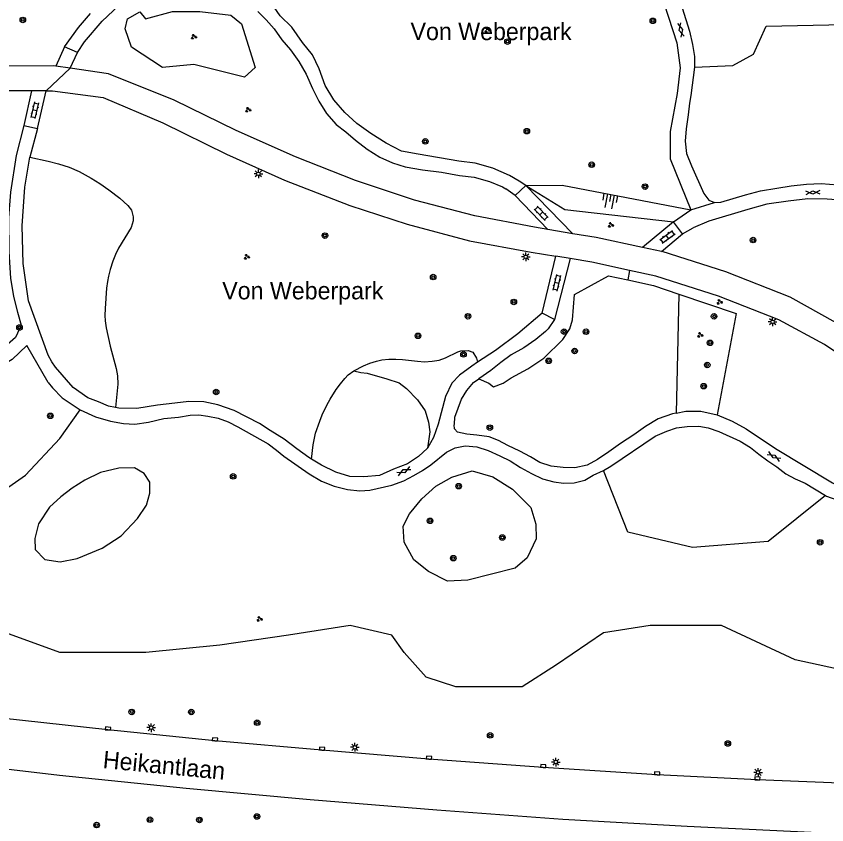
# Model space of a CAD drawing. Extents: x 132999 to 136000, y 398499 to 400501.
# Drawn here: x 133995.4 to 134112.3, y 399202.1 to 399318.6 of the extents above; entities that cross this region are included whole.
import ezdxf

# ---------------------------------------------------------------- set-up
doc = ezdxf.new("R2010")
doc.units = 0
for name, color, linetype in [('gg-anno-openbare ruimte label', 7, 'Continuous'), ('gg-knt-BGT kruinlijn', 7, 'Continuous'), ('gg-knt-bovenkant onderkant talud', 7, 'Continuous'), ('gg-knt-verharding', 7, 'Continuous'), ('gt-grn-groengrens', 7, 'Continuous'), ('gt-grn-weggrens', 7, 'Continuous'), ('gt-symb-boom', 7, 'Continuous'), ('gt-symb-gesloten verharding', 7, 'Continuous'), ('gt-symb-groenvak', 7, 'Continuous'), ('gt-symb-klinker verharding', 7, 'Continuous'), ('gt-symb-kolk', 7, 'Continuous'), ('gt-symb-lichtmast', 7, 'Continuous'), ('gt-symb-talud symbool', 7, 'Continuous')]:
    doc.layers.add(name, color=color, linetype=linetype)

# ---------------------------------------------------------------- blocks, each defined once
blk = doc.blocks.new('gt0-BOOM')
at = {"layer": 'gt-symb-boom'}
for radius in [0.4, 0.2]:
    blk.add_circle((0, 0), radius, dxfattribs=at)
blk = doc.blocks.new('gt0-KL1')
at = {"layer": 'gt-symb-klinker verharding'}
for p, q in [((-1.15, 0.3), (1.15, 0.3)), ((-1, -0.3), (-1, 0.3)), ((-0.5, 0.3), (-0.5, 0.45)), ((0, -0.3), (0, 0.3)), ((0.5, 0.3), (0.5, 0.45)), ((1, -0.3), (1, 0.3)), ((-1.15, -0.3), (1.15, -0.3)), ((-0.5, -0.45), (-0.5, -0.3)), ((0.5, -0.45), (0.5, -0.3))]:
    blk.add_line(p, q, dxfattribs=at)
blk = doc.blocks.new('gt0-GRVAK')
at = {"layer": 'gt-symb-groenvak'}
for p, q in [((-0.11, 0.19), (-0.23, 0.24)), ((-0.18, 0.15), (0.09, 0.15)), ((-0.09, 0.21), (-0.16, 0.32)), ((-0.05, 0.21), (-0.05, 0.39)), ((0, 0.21), (0.06, 0.32)), ((0.01, 0.19), (0.13, 0.24)), ((0.26, -0.05), (0.2, 0.06)), ((0.3, -0.05), (0.3, 0.13)), ((0.35, -0.05), (0.41, 0.06)), ((-0.24, -0.23), (-0.36, -0.18)), ((-0.32, -0.26), (-0.05, -0.26)), ((-0.23, -0.21), (-0.29, -0.09)), ((-0.18, -0.2), (-0.18, -0.02)), ((-0.14, -0.21), (-0.07, -0.09)), ((-0.12, -0.23), (0, -0.18)), ((0.24, -0.07), (0.12, -0.02)), ((0.17, -0.11), (0.44, -0.11)), ((0.37, -0.07), (0.49, -0.02))]:
    blk.add_line(p, q, dxfattribs=at)
blk = doc.blocks.new('gt0-GESVH1')
at = {"layer": 'gt-symb-gesloten verharding'}
for p, q in [((-0.99, -0.26), (0.01, 0.24)), ((0.01, -0.26), (-0.99, 0.24)), ((0.01, 0.24), (1.01, -0.26)), ((1.01, 0.24), (0.01, -0.26))]:
    blk.add_line(p, q, dxfattribs=at)
blk = doc.blocks.new('gt0-TALUD_1')
at = {"layer": 'gt-symb-talud symbool'}
for p, q in [((-1, -1), (-1, 0)), ((-0.5, -2), (-0.5, 0)), ((0, -1), (0, 0)), ((0.5, -2), (0.5, 0)), ((1, -1), (1, 0))]:
    blk.add_line(p, q, dxfattribs=at)
blk = doc.blocks.new('gt0-LMAST')
at = {"layer": 'gt-symb-lichtmast'}
for p, q in [((-0.18, 0.17), (-0.45, 0.44)), ((-0.01, 0.25), (-0.01, 0.62)), ((0.17, 0.17), (0.44, 0.44)), ((-0.26, 0), (-0.63, 0)), ((-0.18, -0.18), (-0.45, -0.45)), ((-0.01, -0.25), (-0.01, -0.63)), ((0.44, -0.45), (0.17, -0.18)), ((0.24, 0), (0.62, 0))]:
    blk.add_line(p, q, dxfattribs=at)
blk.add_circle((-0.01, 0), 0.25, dxfattribs=at)
blk = doc.blocks.new('gt0-KOLK')
at = {"layer": 'gt-symb-kolk'}
blk.add_lwpolyline([(0, 0), (0.37, 0), (0.37, 0.4), (-0.38, 0.4), (-0.38, 0), (0, 0)], dxfattribs=at)

msp = doc.modelspace()

# ---------------------------------------------------------------- linework, layer by layer
at = {"layer": 'gg-knt-BGT kruinlijn'}
msp.add_lwpolyline([(134068.86, 399294.19), (134074.12, 399294.25), (134092.69, 399290.71)], dxfattribs=at)
at = {"layer": 'gg-knt-bovenkant onderkant talud'}
msp.add_lwpolyline([(134068.86, 399294.19), (134074.52, 399290.73), (134090.19, 399288.98)], dxfattribs=at)
at = {"layer": 'gg-knt-verharding'}
for p, q in [((134004.39, 399316.98), (134006.13, 399318.97)), ((134002.39, 399314.2), (134004.39, 399316.98)), ((134004.26, 399313.36), (134005.25, 399314.89)), ((134002.39, 399314.2), (134001.1, 399311.41)), ((134004.26, 399313.36), (134002.39, 399314.2)), ((134003.19, 399311.11), (134004.26, 399313.36)), ((134003.19, 399311.11), (134001.1, 399311.41)), ((133997.61, 399307.83), (133996.49, 399302.87)), ((133999.73, 399307.83), (133997.61, 399307.83)), ((133998.47, 399302.42), (133999.73, 399307.83)), ((133996.49, 399302.87), (133995.4, 399298.53)), ((133996.49, 399302.87), (133998.47, 399302.42)), ((133998.47, 399302.42), (133997.39, 399298.28)), ((134068.86, 399294.19), (134067.93, 399294.81)), ((134067.33, 399292.78), (134066.02, 399293.72)), ((134067.33, 399292.78), (134068.86, 399294.19)), ((134068.86, 399294.19), (134075.67, 399287.26)), ((134072.05, 399287.87), (134067.33, 399292.78)), ((134090.19, 399288.98), (134092.69, 399290.71)), ((134090.19, 399288.98), (134085.72, 399285.27)), ((134091.49, 399287.24), (134090.19, 399288.98)), ((134075.67, 399287.26), (134072.05, 399287.87)), ((134091.49, 399287.24), (134092.99, 399288.11)), ((134088.43, 399284.7), (134091.49, 399287.24)), ((134088.43, 399284.7), (134085.72, 399285.27)), ((134071.24, 399275.8), (134073.22, 399284.01)), ((134075.26, 399283.67), (134073.03, 399274.91)), ((134075.26, 399283.67), (134073.22, 399284.01)), ((134071.24, 399275.8), (134067.75, 399272.81)), ((134073.03, 399274.91), (134071.24, 399275.8)), ((134073.03, 399274.91), (134072.08, 399273.55))]:
    msp.add_line(p, q, dxfattribs=at)
for points in [[(134067.93, 399294.81), (134066.52, 399295.63), (134064.13, 399296.7), (134061.59, 399297.42), (134059.21, 399297.73), (134053.35, 399298.73), (134050.97, 399299.16), (134048.74, 399300.28), (134046.55, 399301.71), (134044.52, 399303.14), (134042.8, 399304.72), (134041.18, 399306.55), (134039.96, 399308.63), (134039.1, 399311.03), (134038.14, 399313.01), (134036.67, 399314.79), (134035.15, 399317.03), (134033.47, 399318.66), (134032.15, 399320.54), (134031.29, 399322.68), (134030.18, 399324.86), (134027.75, 399331.07), (134027.39, 399332.09)], [(134072.89, 399332.37), (134073.75, 399331.86), (134074.76, 399330.69), (134077.6, 399327.68), (134081.72, 399324.88), (134085.98, 399322.89), (134087.56, 399321.67), (134088.83, 399320.4), (134090.65, 399314.77), (134091.13, 399311.16), (134090.69, 399307.45), (134089.69, 399301.96), (134089.69, 399298.04), (134092.69, 399290.71)], [(134005.25, 399314.89), (134007.8, 399317.89), (134010.19, 399320.12)], [(134030.22, 399319.27), (134031.44, 399318.05), (134032.6, 399316.78), (134033.72, 399315.2), (134034.94, 399313.73), (134036.15, 399312.05), (134037.22, 399310.22), (134038.13, 399308.18), (134039.04, 399306.35), (134040.15, 399304.57), (134041.53, 399302.99), (134042.95, 399301.92), (134044.32, 399300.75), (134045.99, 399299.43), (134047.82, 399298.3), (134049.65, 399297.49), (134051.48, 399296.87), (134053.97, 399296.46), (134056.71, 399296.1), (134059.3, 399295.64), (134061.44, 399295.38), (134063.62, 399294.77), (134065.5, 399294.01), (134066.02, 399293.72)], [(134091.42, 399319.78), (134092.48, 399316.43), (134092.93, 399314.54), (134093.18, 399312.77), (134093.18, 399311.23)], [(134001.1, 399311.41), (134000.74, 399311.46), (133992.66, 399311.4), (133992.28, 399311.32)], [(134072.05, 399287.87), (134070.11, 399288.21), (134061.54, 399289.81), (134052.82, 399292.09), (134044.33, 399294.92), (134035.69, 399298.34), (134027.13, 399302.11), (134018.17, 399306.5), (134008.7, 399310.3), (134003.19, 399311.11)], [(134093.18, 399311.23), (134092.66, 399307.18), (134092.46, 399306.06), (134092.3, 399304.38), (134092, 399302.35), (134091.84, 399300.57), (134092.04, 399298.79), (134092.75, 399297.06), (134094.57, 399293.04), (134095.28, 399292.08), (134096.1, 399291.77)], [(133997.61, 399307.83), (133993.21, 399307.83), (133984.94, 399306.31), (133979.32, 399303.88)], [(133999.73, 399307.83), (134000.62, 399307.83), (134007.93, 399306.86), (134016.55, 399303.24), (134025.74, 399298.7), (134034.08, 399294.99), (134043.52, 399291.3), (134051.76, 399288.61), (134060.78, 399286.23), (134069.64, 399284.61), (134073.22, 399284.01)], [(134145.72, 399294.88), (134143.58, 399297.79), (134139.98, 399302.37), (134138.91, 399303.59), (134138, 399304.26), (134137.09, 399304.26), (134136.58, 399303.34), (134133.67, 399298.47), (134132.35, 399296.79), (134131.12, 399295.37), (134129.7, 399294), (134127.77, 399293.14), (134125.63, 399292.59), (134122.99, 399292.13), (134120.34, 399291.88), (134117.7, 399291.89), (134114.96, 399292.04), (134112.31, 399292.25), (134109.52, 399292.26), (134106.72, 399291.95), (134103.62, 399291.5), (134100.87, 399290.74), (134095.28, 399289.08), (134092.99, 399288.11)], [(133995.4, 399298.53), (133994.57, 399293.24), (133994.31, 399289.52), (133994.36, 399284.63), (133994.6, 399280.83), (133995, 399278.23), (133995.59, 399275.96), (133996.14, 399274.08), (133995.31, 399272.28), (133992.58, 399269.96), (133991.63, 399269.63)], [(134000, 399269.78), (133997.17, 399277.58), (133996.4, 399282.96), (133996.28, 399288.38), (133996.66, 399293.95), (133997.39, 399298.28)], [(134096.1, 399291.77), (134097.01, 399291.82), (134100.57, 399292.88), (134102.71, 399293.43), (134105.05, 399293.84), (134107.13, 399294.14), (134109.37, 399294.39), (134111.45, 399294.49), (134115.09, 399294.2)], [(134085.72, 399285.27), (134079, 399286.69), (134075.67, 399287.26)], [(134131.36, 399262.61), (134129.15, 399263.86), (134120.83, 399269.58), (134113.64, 399274.41), (134107.01, 399278.1), (134097.71, 399281.75), (134088.55, 399284.67), (134088.43, 399284.7)], [(134083.84, 399281.97), (134078.41, 399283.14), (134075.26, 399283.67)], [(134130.06, 399259.31), (134127.42, 399260.76), (134118.48, 399266.94), (134111.96, 399271.28), (134105.36, 399274.84), (134096.66, 399278.27), (134087.63, 399281.15), (134083.84, 399281.97)], [(134067.75, 399272.81), (134064.5, 399270.42), (134061.92, 399268.74)], [(134072.08, 399273.55), (134071.72, 399273.15), (134070.34, 399271.99), (134068.61, 399270.82), (134066.78, 399269.81), (134065.26, 399268.69), (134063.83, 399267.53), (134062.09, 399266.33)], [(134000, 399265.84), (133996.95, 399271.13), (133994.84, 399269.13), (133992.01, 399267.47), (133990.89, 399267.23), (133988.21, 399267.22)], [(134009.74, 399262.22), (134008.72, 399262.43), (134007.25, 399263.05), (134005.73, 399263.61), (134003.6, 399265.08), (134001.06, 399268.02), (134000.55, 399268.78), (134000, 399269.78)], [(134061.92, 399268.74), (134061.09, 399268.19), (134059.3, 399266.87), (134058.19, 399265.71), (134057.32, 399263.78), (134056.24, 399259.81), (134055.58, 399257.88), (134054.71, 399256.36)], [(134000, 399265.84), (134000.63, 399265.04), (134002.02, 399263.59), (134004.46, 399261.98), (134004.65, 399261.89)], [(134090.58, 399261.4), (134090.05, 399261.28), (134087.96, 399260.57), (134086.13, 399259.46), (134084.45, 399258.29), (134082.52, 399257.02), (134080.84, 399255.81), (134079.21, 399254.74), (134077.73, 399253.93), (134075.96, 399253.53), (134074.28, 399253.58), (134072.55, 399253.74), (134070.92, 399254.3), (134069.55, 399255.11), (134068.03, 399255.93), (134066.3, 399256.75), (134064.93, 399257.46), (134063.61, 399257.97), (134061.83, 399258.23), (134060.36, 399258.38), (134059.04, 399258.64), (134058.58, 399259.15), (134058.53, 399259.71), (134058.58, 399259.81), (134058.63, 399260.83), (134059.6, 399263.42), (134060.37, 399264.68), (134061.34, 399265.8), (134062.09, 399266.33)], [(134037.98, 399254.77), (134037.58, 399255.01), (134035.86, 399256.24), (134034.03, 399257.66), (134032, 399258.89), (134030.47, 399259.91), (134026.82, 399261.79), (134024.48, 399262.61), (134022.45, 399263.02), (134020.31, 399263.07), (134018.28, 399262.82), (134015.79, 399262.57), (134012.79, 399262.07), (134010.2, 399262.12), (134009.74, 399262.22)], [(134004.65, 399261.89), (134006.84, 399260.86), (134008.98, 399260.25), (134010.86, 399259.89), (134012.53, 399259.83), (134014.46, 399260.09), (134016.7, 399260.64), (134018.79, 399260.84), (134020.51, 399261.09), (134021.73, 399261.14), (134023.05, 399260.99), (134024.53, 399260.68), (134025.95, 399260.17), (134027.37, 399259.45), (134031.74, 399256.96), (134032.91, 399256.09), (134033.97, 399255.22), (134037.63, 399252.68), (134039.41, 399251.61), (134041.24, 399250.89), (134043.17, 399250.38), (134044.94, 399250.23), (134046.37, 399250.32), (134049.57, 399251.03), (134051.3, 399251.64), (134052.72, 399252.4), (134054, 399253.16), (134055.17, 399253.97), (134057.46, 399255.8), (134058.68, 399256.4), (134060.15, 399256.71), (134061.83, 399256.55), (134063.46, 399256.04), (134065.13, 399255.27), (134066.6, 399254.51), (134068.12, 399253.59), (134069.7, 399252.72), (134071.28, 399251.96), (134072.9, 399251.5), (134074.32, 399251.29), (134075.85, 399251.34), (134077.38, 399251.75), (134078.6, 399252.46), (134080.07, 399253.15)], [(134090.58, 399261.4), (134091.93, 399261.69), (134094.12, 399261.68), (134096.45, 399261.17)], [(134096.45, 399261.17), (134098.64, 399260.25), (134100.67, 399259.13), (134104.88, 399256.33), (134113.11, 399251.38), (134114.73, 399250.57), (134116.61, 399250.16), (134118.39, 399250.16), (134120.07, 399250.41), (134121.6, 399251.12), (134124.39, 399252.99), (134126.84, 399255.11)], [(134080.07, 399253.15), (134081.14, 399253.77), (134087.55, 399258.08), (134089.23, 399258.79), (134090.6, 399259.3), (134092.13, 399259.5), (134093.81, 399259.55), (134095.18, 399259.29), (134096.7, 399258.78), (134099.8, 399257.35), (134101.27, 399256.43), (134102.49, 399255.47), (134103.76, 399254.55), (134105.08, 399253.68), (134106.35, 399252.67), (134107.72, 399251.95), (134109.14, 399251.29), (134112.08, 399249.55)], [(134054.71, 399256.36), (134053.39, 399255.14), (134051.81, 399254.08), (134049.78, 399253.32), (134047.8, 399252.41), (134045.51, 399252.21), (134043.52, 399252.26), (134041.49, 399252.92), (134039.41, 399253.89), (134037.98, 399254.77)], [(134112.08, 399249.55), (134112.24, 399249.45), (134115.34, 399248.33), (134116.92, 399248.07), (134118.49, 399248.07), (134120.27, 399248.37), (134121.9, 399248.83), (134124.2, 399250), (134126.12, 399251.47), (134127.75, 399252.63), (134128.95, 399253.99)], [(134133.4, 399207.43), (134132.15, 399207.49), (134117.72, 399207.93), (134102.27, 399208.57), (134087.81, 399209.3), (134071.39, 399210.37), (134054.91, 399211.56), (134039.49, 399212.86), (134024.05, 399214.2), (134008.62, 399215.75), (133993.22, 399217.45), (133967.29, 399220.72)], [(134126.35, 399200.36), (134110.02, 399200.99), (134092.15, 399201.85), (134074.24, 399202.86), (134056.04, 399204.19), (134037.81, 399205.67), (134019.9, 399207.34), (134001.66, 399209.17), (133983.68, 399211.29), (133966.4, 399213.51), (133966.19, 399213.53)]]:
    msp.add_lwpolyline(points, dxfattribs=at)
at = {"layer": 'gt-grn-groengrens'}
for p, q in [((134083.84, 399281.97), (134083.58, 399280.59)), ((134090.95, 399278.55), (134090.58, 399261.4))]:
    msp.add_line(p, q, dxfattribs=at)
for points in [[(134012.05, 399314.15), (134011.1, 399316.78), (134011.46, 399318.21), (134013.23, 399319.24), (134014.03, 399318.23), (134017.93, 399319.25), (134021.86, 399319.27), (134026.37, 399318.75), (134027.87, 399317.48), (134029.84, 399311.22), (134028.32, 399309.82), (134021.02, 399311.64), (134016.49, 399311.19), (134012.05, 399314.15)], [(134093.18, 399311.23), (134098.75, 399311.49), (134101.73, 399313.13), (134103.52, 399317.16), (134117.08, 399317.46), (134118.42, 399308.07), (134115.09, 399294.2)], [(133997.39, 399298.28), (134000, 399297.72), (134001.52, 399297.33), (134003.02, 399296.84), (134004.46, 399296.24), (134006.2, 399295.26), (134007.44, 399294.49), (134008.78, 399293.59), (134010.34, 399292.36), (134011.51, 399291.33), (134012.02, 399290.64), (134012.29, 399289.67), (134012.28, 399289.11), (134011.97, 399288.16), (134010.14, 399285.15), (134009.71, 399284.25), (134009.35, 399283.31), (134008.96, 399282.11), (134008.71, 399281.15), (134008.55, 399280.38), (134008.42, 399279.39), (134008.23, 399276.48), (134008.2, 399275.48), (134008.24, 399274.68), (134008.38, 399273.7), (134008.97, 399271.06), (134009.84, 399267.83), (134010.01, 399266.78), (134010.05, 399265.58), (134009.74, 399262.22)], [(134075.89, 399278.52), (134080.8, 399281.2), (134083.58, 399280.59)], [(134083.58, 399280.59), (134087.27, 399279.79), (134090.95, 399278.55)], [(134062.09, 399266.33), (134063.55, 399265.72), (134064.24, 399265.17), (134065.61, 399265.72), (134066.78, 399266.48), (134069.18, 399267.78), (134071.49, 399269.31), (134074.23, 399272.03), (134075.25, 399273.55), (134075.6, 399274.85), (134075.89, 399278.52)], [(134090.95, 399278.55), (134099.21, 399275.76), (134096.45, 399261.17)], [(134044.09, 399267.48), (134045.48, 399268.21), (134046.41, 399268.6), (134047.36, 399268.91), (134048.12, 399269.07), (134049.11, 399269.19), (134050.12, 399269.2), (134051.12, 399269.14), (134053.26, 399268.88), (134054.26, 399268.81), (134055.39, 399268.87), (134056.38, 399269.05), (134057.28, 399269.36), (134059.06, 399270.24), (134059.51, 399270.38), (134060.57, 399270.44), (134061.24, 399270.17), (134061.78, 399269.33), (134061.92, 399268.74)], [(134037.98, 399254.77), (134038.22, 399256.85), (134038.58, 399258.52), (134039.16, 399260.24), (134039.54, 399261.17), (134040.18, 399262.53), (134040.67, 399263.4), (134041.56, 399264.81), (134042.14, 399265.64), (134042.78, 399266.41), (134043.29, 399266.9), (134044.09, 399267.48)], [(134044.09, 399267.48), (134045.1, 399267.26), (134046.01, 399267.16), (134048.86, 399266.36), (134050.6, 399265.75), (134051.7, 399264.95), (134053.28, 399263.34), (134054.39, 399261.73), (134054.87, 399260.12), (134055.02, 399258.72), (134054.71, 399256.36)], [(134115.87, 399224.08), (134107.72, 399225.86), (134097.08, 399230.82), (134086.8, 399230.82), (134080.06, 399229.76), (134073.32, 399225.15), (134068.36, 399221.96), (134058.79, 399221.96), (134054.53, 399223.37), (134051.34, 399226.92), (134049.57, 399229.4), (134043.54, 399230.82), (134034.68, 399229.4), (134024.75, 399227.98), (134014.11, 399226.92), (134001.7, 399226.92), (133993.9, 399229.76), (133990.71, 399234.72), (133989.29, 399244.65), (133991.07, 399248.55), (133996.74, 399252.45), (134001.7, 399257.77), (134004.65, 399261.89)], [(133998.07, 399243.33), (133998.14, 399241.75), (133999.52, 399240.3), (134001.72, 399239.96), (134004.2, 399240.44), (134007.79, 399241.95), (134010.54, 399243.74), (134012.88, 399246.23), (134014.19, 399248.15), (134014.68, 399249.88), (134014.68, 399251.46), (134013.85, 399252.7), (134012.47, 399253.53), (134010.2, 399253.46), (134007.58, 399252.84), (134005.3, 399251.74), (134003.45, 399250.57), (134001.86, 399249.33), (134000.21, 399247.88), (133998.62, 399245.47), (133998.07, 399243.33)], [(134051.2, 399245.1), (134052.13, 399246.9), (134053.87, 399249.07), (134055.92, 399250.88), (134058.22, 399252.18), (134061.14, 399253.11), (134064.12, 399252.24), (134066.97, 399250.44), (134069.58, 399247.83), (134070.33, 399245.41), (134070.39, 399243.3), (134069.09, 399240.57), (134067.35, 399239.08), (134060.52, 399237.34), (134057.6, 399237.21), (134054.87, 399238.58), (134052.75, 399240.26), (134051.33, 399242.8), (134051.2, 399245.1)], [(134112.08, 399249.55), (134103.83, 399242.92), (134092.93, 399242.03), (134083.59, 399244.25), (134080.07, 399253.15)]]:
    msp.add_lwpolyline(points, dxfattribs=at)
at = {"layer": 'gt-grn-weggrens'}
for p, q in [((133999.73, 399307.83), (134003.19, 399311.11)), ((134092.69, 399290.71), (134096.1, 399291.77))]:
    msp.add_line(p, q, dxfattribs=at)

# ---------------------------------------------------------------- block references
at = {"layer": 'gt-symb-boom'}
for p in [(133996.36, 399318.06), (134087.2, 399317.93), (134066.24, 399314.94), (134069.02, 399302.03), (134054.39, 399300.56), (134078.38, 399297.19), (134086.07, 399294.04), (134039.92, 399286.98), (134101.65, 399286.34), (134055.52, 399281.01), (134067.15, 399277.43), (134060.54, 399275.36), (134096.02, 399275.35), (134053.34, 399272.55), (134074.4, 399273.14), (134077.56, 399273.13), (134095.45, 399271.54), (134059.9, 399269.87), (134075.92, 399270.36), (134072.17, 399268.94), (134095.04, 399268.34), (134094.53, 399265.29), (134024.23, 399264.45), (134000.33, 399261.01), (134063.69, 399259.32), (134026.68, 399252.29), (134059.2, 399250.88), (134055.08, 399245.89), (134065.5, 399243.49), (134111.32, 399242.8), (134058.42, 399240.5), (134012.06, 399218.35), (134020.65, 399218.34), (134030.15, 399216.8), (134063.74, 399214.97), (134098, 399213.8), (134030.11, 399203.28), (134007, 399202.05), (134014.68, 399202.82), (134021.82, 399202.79)]:
    msp.add_blockref('gt0-BOOM', p, dxfattribs=at)
at = {"layer": 'gt-symb-boom', "rotation": 79.28535610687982}
msp.add_blockref('gt0-BOOM', (133995.88, 399273.74), dxfattribs=at)
at = {"layer": 'gt-symb-gesloten verharding'}
for p, rotation in [((134091.21, 399316.6), 103.8277950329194), ((134110.26, 399293.19), 2.750834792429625), ((134104.65, 399255.17), -30.875291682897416), ((134051.3, 399253.05), 26.231939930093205)]:
    msp.add_blockref('gt0-GESVH1', p, dxfattribs=dict(at, rotation=rotation))
at = {"layer": 'gt-symb-groenvak'}
for p in [(134063.35, 399316.58), (134021.01, 399315.62), (134028.84, 399305.11), (134081.13, 399288.51), (134028.64, 399283.92), (134096.81, 399277.43), (134094, 399272.67), (134030.49, 399231.74)]:
    msp.add_blockref('gt0-GRVAK', p, dxfattribs=at)
at = {"layer": 'gt-symb-klinker verharding'}
for p, rotation in [((133998.06, 399305.06), -103.59156043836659), ((134071.1, 399290.2), -45.48623256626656), ((134089.29, 399286.82), 36.216884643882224), ((134073.37, 399280.17), 75.93596328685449)]:
    msp.add_blockref('gt0-KL1', p, dxfattribs=dict(at, rotation=rotation))
at = {"layer": 'gt-symb-kolk'}
for p, rotation in [((134008.62, 399215.75), -5.722637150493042), ((134024.05, 399214.2), -4.961351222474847), ((134039.49, 399212.86), -4.807202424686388), ((134054.91, 399211.56), -4.127010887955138), ((134071.39, 399210.37), -3.7308718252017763), ((134087.81, 399209.3), -2.8982707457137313), ((134102.27, 399208.57), -2.3651151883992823)]:
    msp.add_blockref('gt0-KOLK', p, dxfattribs=dict(at, rotation=rotation))
at = {"layer": 'gt-symb-lichtmast'}
for p in [(134030.33, 399295.88), (134068.88, 399283.93), (134104.47, 399274.56), (134014.88, 399216.09), (134044.24, 399213.26), (134073.21, 399211.13), (134102.37, 399209.65)]:
    msp.add_blockref('gt0-LMAST', p, dxfattribs=at)
at = {"layer": 'gt-symb-talud symbool', "xscale": 0.9996464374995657, "yscale": 0.9996464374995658, "rotation": -10.781616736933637}
msp.add_blockref('gt0-TALUD_1', (134081.18, 399292.9), dxfattribs=at)

# ---------------------------------------------------------------- texts
at = {"layer": 'gg-anno-openbare ruimte label'}
for p in [(134052.26, 399315.15), (134025.11, 399277.8)]:
    msp.add_text('Von Weberpark', height=2.5, dxfattribs=at).set_placement(p)
msp.add_text('Heikantlaan', height=2.5, rotation=354.5, dxfattribs=at).set_placement((134007.82, 399210.27))

doc.saveas('drawing.dxf')
